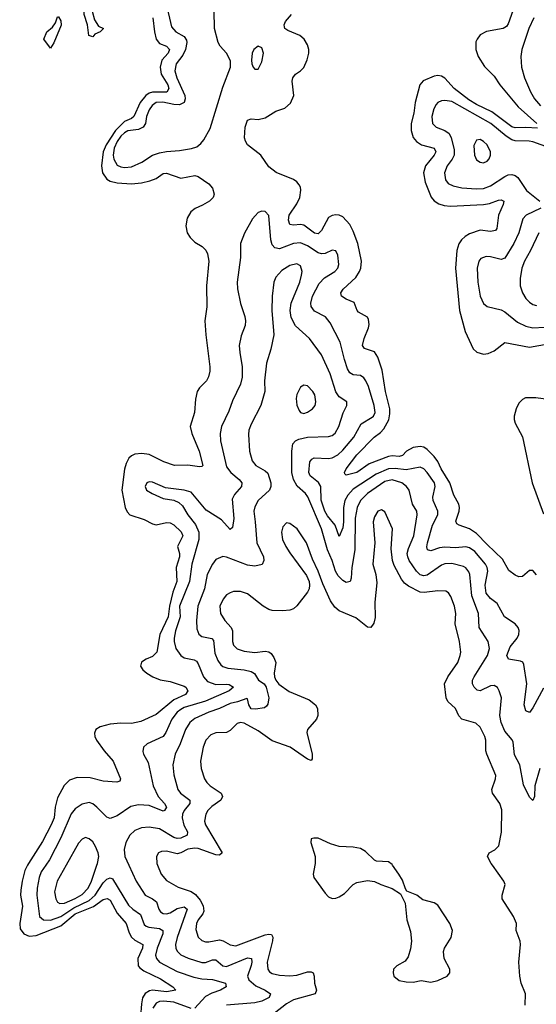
# Model space of a CAD drawing. Header units: inches. Extents: x 1843162 to 1959474, y 907081 to 1016326.
# Tile 485 of 656: x 1912576 to 1915509, y 989211 to 994800. Entities that reach past the tile are written whole.
import ezdxf

# ---------------------------------------------------------------- set-up
doc = ezdxf.new("R2010")
doc.units = ezdxf.units.IN
doc.header["$MEASUREMENT"] = 0
doc.layers.add('B9918', color=7, linetype='Continuous')
doc.layers.add('B9919', color=7, linetype='Continuous')

msp = doc.modelspace()

# ---------------------------------------------------------------- linework, layer by layer
at = {"layer": 'B9918', "color": 5}
for points, elevation in [([(1912620.3, 990000), (1912605.5, 989970), (1912589.2, 989910), (1912582, 989858), (1912580.3, 989830), (1912592.4, 989767.6), (1912575.5, 989670), (1912579.1, 989639.1), (1912598.8, 989610), (1912630, 989597.5), (1912670, 989601.9), (1912810, 989657), (1912890, 989723.3), (1912995, 989765), (1913050, 989805.4), (1913071.5, 989811.5), (1913090, 989801), (1913130, 989727.6), (1913180.6, 989670), (1913196.7, 989616.7), (1913211.3, 989591.3), (1913230, 989575.1), (1913275.1, 989550), (1913273.1, 989530), (1913246.6, 989470), (1913249.2, 989430), (1913257.4, 989417.4), (1913280.4, 989400.4), (1913376.1, 989356.1), (1913445.7, 989310), (1913462, 989290), (1913410, 989282.3), (1913330.3, 989290.3), (1913313.3, 989286.7), (1913288.1, 989271.9), (1913272.5, 989247.5), (1913266.4, 989213.6), (1913256.5, 989070)], 420), ([(1912723.7, 990000), (1912697.4, 989962.6), (1912686.1, 989930), (1912674.4, 989870), (1912673.7, 989830), (1912688.1, 989710), (1912710.6, 989690.6), (1912750, 989689.1), (1912810, 989708.4), (1912882.3, 989757.7), (1912970, 989799.4), (1913004.5, 989830), (1913050, 989900.7), (1913070, 989921.7), (1913090, 989929.4), (1913102.9, 989922.9), (1913194.2, 989774.2), (1913218.7, 989750), (1913260.7, 989720.7), (1913283, 989663), (1913293.9, 989653.9), (1913309.3, 989649.3), (1913370, 989641.9), (1913388.6, 989630), (1913388.2, 989610), (1913356.5, 989530), (1913347.2, 989490), (1913351.7, 989470), (1913369.3, 989450), (1913470, 989396.8), (1913564.8, 989364.8), (1913610, 989354.7), (1913670, 989350.6), (1913743.8, 989330), (1913748.9, 989310), (1913715.3, 989290), (1913666, 989274), (1913630, 989255.4), (1913570, 989188.3)], 440), ([(1912838.9, 990000), (1912787.8, 989910), (1912773.9, 989850), (1912780.4, 989810), (1912790.7, 989790.7), (1912803.5, 989783.5), (1912830, 989784.4), (1912890, 989810.8), (1912930, 989834.9), (1912964.1, 989870), (1912984.1, 989910), (1913014.3, 990000)], 460), ([(1913195.7, 990000), (1913236.6, 989910), (1913288.6, 989830), (1913330, 989808.8), (1913351.7, 989791.7), (1913365, 989750), (1913375.5, 989735.5), (1913390, 989725.7), (1913410, 989723.6), (1913430, 989729.6), (1913470, 989753.7), (1913510, 989764.2), (1913526, 989750), (1913470.7, 989590), (1913461, 989550), (1913462.1, 989530), (1913470, 989511.8), (1913490, 989491.8), (1913531.8, 989471.8), (1913610, 989447.3), (1913630, 989447.9), (1913670, 989462.8), (1913690, 989463), (1913729.3, 989429.3), (1913750, 989426.2), (1913870, 989475.1), (1913891.1, 989471.1), (1913893.7, 989450), (1913890.1, 989430.1), (1913869.2, 989370), (1913876, 989350), (1913916.2, 989316.2), (1913970.3, 989290), (1913998.9, 989270), (1913991.4, 989250), (1913951.2, 989228.8), (1913910, 989218.4), (1913750, 989206.1)], 460), ([(1913358.2, 990000), (1913379.3, 989950), (1913410, 989913.4), (1913475.1, 989875.1), (1913550, 989851.6), (1913574.1, 989834.1), (1913601, 989801), (1913617.4, 989770), (1913620.5, 989739.5), (1913615.7, 989724.3), (1913589, 989690), (1913579.5, 989670), (1913575.7, 989635.7), (1913590, 989591.6), (1913610, 989572.8), (1913630, 989565.6), (1913650, 989564.8), (1913710, 989576), (1913731.5, 989571.5), (1913770, 989548.1), (1913803.2, 989543.2), (1913970, 989604.1), (1913990, 989608.6), (1914006, 989606), (1914012.7, 989592.7), (1914010.6, 989570.6), (1913981.2, 989450), (1913984.2, 989410), (1913994.9, 989394.9), (1914010, 989385.1), (1914050, 989375.6), (1914110, 989371.8), (1914150, 989376), (1914210, 989395.1), (1914230, 989395.8), (1914242, 989390), (1914248.3, 989370), (1914249.5, 989330), (1914261.5, 989290), (1914254.3, 989270), (1914130, 989236.1), (1914090, 989213.5), (1914020.7, 989159.3)], 480), ([(1914250.9, 990000), (1914241.3, 989950), (1914245.2, 989930), (1914310, 989841.3), (1914330, 989820.3), (1914350, 989811.7), (1914370, 989813.1), (1914390, 989820.9), (1914419.5, 989840.5), (1914470, 989890.4), (1914490, 989902.4), (1914550, 989913.4), (1914590, 989908), (1914626, 989890), (1914690, 989867.7), (1914738.5, 989838.5), (1914764.5, 989784.5), (1914774.4, 989690), (1914795.2, 989624.8), (1914800.5, 989570), (1914795.2, 989524.8), (1914780.7, 989479.3), (1914764.9, 989455.1), (1914718, 989430), (1914698.8, 989410), (1914696.3, 989390), (1914700.5, 989370), (1914730, 989345.3), (1914770, 989338), (1914810, 989336), (1914854.6, 989345.4), (1914910, 989335.5), (1914950, 989346.4), (1915002.7, 989370), (1915017.6, 989390), (1915017.6, 989410), (1914986, 989470), (1914981.4, 989510), (1914988.8, 989530), (1915026.5, 989590), (1915033, 989630), (1915019, 989670), (1914950, 989772.8), (1914930, 989787.1), (1914864.4, 989804.4), (1914830, 989829.3), (1914773.6, 989853.6), (1914765.6, 989865.6), (1914750, 989915.3), (1914729.2, 989950), (1914692.9, 990000)], 520), ([(1915445.4, 989205.4), (1915448.7, 989270), (1915423.9, 989330), (1915414.8, 989370), (1915409.8, 989449.8), (1915419.3, 989550), (1915417.2, 989570), (1915395.3, 989630), (1915396.8, 989670), (1915380.7, 989710), (1915316, 989810), (1915314.8, 989830), (1915332.8, 989890), (1915325.7, 989910), (1915260.5, 990000)], 480), ([(1913550, 989186.4), (1913450, 989222.4), (1913391.5, 989228.5), (1913370, 989226), (1913350, 989216.4), (1913331.1, 989188.9)], 440)]:
    msp.add_lwpolyline(points, dxfattribs=dict(at, elevation=elevation))
at = {"layer": 'B9919', "color": 5}
for points, elevation in [([(1912990, 994702), (1912969, 994710), (1912961.2, 994770), (1912941.2, 994830), (1912940.9, 994870), (1912946, 994890), (1912955.3, 994910), (1912970, 994924.7), (1912984, 994890), (1912987.7, 994847.7), (1912999.9, 994799.9), (1913024, 994764), (1913050.8, 994750), (1913032, 994730), (1913002.8, 994717.2)], 380), ([(1912750, 994638), (1912713.2, 994690), (1912729.3, 994730), (1912761.7, 994758.3), (1912778.3, 994781.7), (1912790, 994816), (1912796, 994816), (1912810, 994794), (1912811.7, 994768.3), (1912770, 994668)], 380), ([(1913930, 994649.5), (1913904.4, 994630), (1913896.4, 994610), (1913892.7, 994570), (1913893.4, 994550), (1913900.7, 994530), (1913910, 994518.8), (1913930, 994518.8), (1913950, 994561), (1913960.5, 994610), (1913950, 994639.5)], 440), ([(1915190, 994118.9), (1915170, 994116.2), (1915154.3, 994085.7), (1915157.7, 994030), (1915170, 994004.9), (1915190, 993990.3), (1915210, 993988.1), (1915230, 993997.4), (1915241.7, 994010), (1915249.8, 994030), (1915248.7, 994050), (1915230, 994089.6), (1915210, 994108.2)], 460), ([(1914190, 992725.6), (1914170, 992714.5), (1914150, 992672.3), (1914146.5, 992650), (1914150, 992611), (1914162, 992582), (1914170, 992570.5), (1914190, 992565.3), (1914210, 992571.8), (1914238.7, 992590), (1914253.3, 992610), (1914257.6, 992630), (1914251.8, 992670), (1914240.4, 992690), (1914210, 992720.5)], 480)]:
    msp.add_lwpolyline(points, close=True, dxfattribs=dict(at, elevation=elevation))
for points, elevation in [([(1913407.5, 994890), (1913438.4, 994758.4), (1913462.4, 994730), (1913510, 994703.5), (1913523.2, 994683.2), (1913525.3, 994670), (1913517.9, 994630), (1913501.7, 994598.3), (1913463.6, 994550), (1913457.3, 994510), (1913467.6, 994470), (1913513, 994370), (1913516, 994350), (1913508.9, 994330), (1913483.3, 994316.7), (1913450, 994317.5), (1913388.7, 994331.3), (1913350, 994329.4), (1913327.1, 994312.9), (1913310, 994288.8), (1913295.1, 994250), (1913289.2, 994210), (1913277.2, 994190), (1913250, 994176), (1913190, 994168.6), (1913170, 994157.6), (1913150, 994138.5), (1913130, 994108.4), (1913112.9, 994070), (1913107.3, 994030), (1913110, 994007.6), (1913130, 993974.8), (1913150, 993964.3), (1913170, 993960.7), (1913210, 993964.2), (1913270, 993990.8), (1913330, 994030.1), (1913370, 994044.4), (1913410, 994052.1), (1913483.3, 994056.7), (1913551.5, 994068.5), (1913581.4, 994078.6), (1913603.9, 994096.1), (1913622, 994118), (1913656.9, 994183.1), (1913730, 994416.3), (1913772.7, 994530), (1913773.6, 994566.4), (1913749.6, 994610), (1913714.7, 994650), (1913703.1, 994670), (1913682.2, 994750), (1913679, 994850)], 440), ([(1915510, 991649), (1915490, 991673.1), (1915470, 991673.5), (1915430, 991638.5), (1915410, 991636.4), (1915390, 991645.8), (1915352.4, 991672.4), (1915317.7, 991737.7), (1915230, 991819.9), (1915170, 991884.1), (1915130.3, 991910.3), (1915071.6, 991930), (1915058.8, 991938.8), (1915053, 991953), (1915072.1, 992010), (1915074, 992030), (1915069.9, 992050), (1915041.1, 992101.1), (1915017.7, 992170), (1914969.5, 992250), (1914950, 992292.2), (1914930, 992320.5), (1914890, 992360.5), (1914870, 992372.5), (1914850, 992377), (1914810, 992371.8), (1914771.5, 992350), (1914750, 992326.8), (1914730, 992320.9), (1914690, 992325), (1914670, 992321.2), (1914560.7, 992279.3), (1914490, 992229.9), (1914430, 992214.5), (1914421.5, 992221.4), (1914419.7, 992230), (1914428.8, 992250), (1914490.6, 992330), (1914588.4, 992430), (1914624.1, 992455.9), (1914643, 992477), (1914671.9, 992528.1), (1914678.4, 992561.6), (1914676.8, 992590), (1914652.2, 992690), (1914633.8, 992810), (1914610, 992885.1), (1914590, 992914.4), (1914533.6, 992933.6), (1914523.1, 992950), (1914531, 992990), (1914557, 993050), (1914560.1, 993070), (1914557.1, 993097.1), (1914550, 993111.4), (1914499.9, 993139.9), (1914491.7, 993150), (1914474.6, 993194.6), (1914430, 993213.2), (1914403.1, 993230), (1914399.8, 993250), (1914412.8, 993270), (1914483.8, 993336.2), (1914506.1, 993370), (1914513.5, 993390), (1914515.8, 993430), (1914496.7, 993530), (1914470, 993599.8), (1914450, 993636.5), (1914410, 993681), (1914390, 993690.6), (1914370, 993692.9), (1914350.9, 993689.1), (1914330, 993676.8), (1914290, 993603.2), (1914270, 993584.4), (1914250, 993588), (1914190, 993633.5), (1914170, 993637.7), (1914130, 993633), (1914110, 993638), (1914102.5, 993662.5), (1914106.7, 993690), (1914150, 993753.8), (1914166.5, 993790), (1914171.5, 993831.5), (1914169.8, 993849.8), (1914163.1, 993863.1), (1914150, 993879.7), (1914130, 993893.5), (1914031.7, 993931.7), (1913990, 993964), (1913944.7, 994030), (1913869.9, 994089.9), (1913857.8, 994110), (1913852.7, 994130), (1913855.5, 994190), (1913870, 994230.2), (1913890, 994236.3), (1913930, 994233.6), (1913970, 994242.7), (1914030, 994281.2), (1914082, 994298), (1914113.1, 994326.9), (1914132.4, 994370), (1914123.7, 994450), (1914126.3, 994470), (1914141, 994490), (1914170.9, 994509.1), (1914190, 994528), (1914208.6, 994571.4), (1914217.3, 994610), (1914217.1, 994630), (1914210, 994658), (1914191.6, 994690), (1914166.3, 994710), (1914097.8, 994737.8), (1914081.1, 994750), (1914078.8, 994758.8), (1914076.8, 994770), (1914085, 994790), (1914119.6, 994830)], 420), ([(1915375.6, 994850), (1915350, 994775.6), (1915339.3, 994760.7), (1915320.7, 994750), (1915226.7, 994733.3), (1915190, 994713.5), (1915172.7, 994690), (1915166.7, 994673.3), (1915165.5, 994630), (1915178.7, 994590), (1915214.7, 994534.7), (1915270, 994479.2), (1915302, 994430), (1915405.5, 994305.5), (1915512.1, 994210)], 420), ([(1913331.3, 994810), (1913341.1, 994730), (1913351.4, 994690), (1913370, 994665.4), (1913409.3, 994649.3), (1913426.9, 994630), (1913417.8, 994610), (1913382.6, 994570), (1913374.1, 994530), (1913379.2, 994490), (1913416.8, 994430), (1913422.3, 994410), (1913411, 994389), (1913330, 994388.9), (1913310, 994383), (1913292.1, 994370), (1913260, 994330), (1913224.4, 994250), (1913210, 994238.3), (1913170, 994221.3), (1913120.4, 994170), (1913066, 994090), (1913048.7, 994050), (1913040.5, 993970), (1913045.1, 993930), (1913070, 993894.6), (1913090, 993882.4), (1913130, 993873.5), (1913210, 993868.9), (1913267.1, 993872.9), (1913315, 993885), (1913350, 993898.1), (1913390, 993926.8), (1913410, 993928.3), (1913490, 993900.8), (1913570, 993916.3), (1913590, 993910.2), (1913650, 993867.9), (1913670, 993843.1), (1913679.3, 993810), (1913673.4, 993790), (1913652.6, 993770), (1913613.9, 993746.1), (1913571.9, 993728.1), (1913546.7, 993710), (1913526.2, 993673.8), (1913518.7, 993630), (1913525.9, 993590), (1913542.8, 993562.8), (1913570, 993537.3), (1913612.2, 993512.2), (1913632.2, 993492.2), (1913641.6, 993470), (1913648.9, 993430), (1913637.1, 993290), (1913639, 993170), (1913627.8, 993090), (1913632.8, 993010), (1913656.2, 992830), (1913655.2, 992804.8), (1913647.5, 992772.5), (1913636.5, 992750), (1913596, 992710), (1913583.1, 992690), (1913574.6, 992645.4), (1913569.1, 992570), (1913543.2, 992490), (1913553.2, 992450), (1913594, 992350), (1913615.8, 992270), (1913610, 992262.9), (1913597.5, 992262.5), (1913530, 992271.5), (1913454, 992270), (1913394.3, 992290), (1913310, 992331.8), (1913270, 992336.5), (1913230, 992333.3), (1913210, 992324.2), (1913194.9, 992310), (1913180.1, 992279.9), (1913171.1, 992248.9), (1913155.1, 992130), (1913175.1, 992030), (1913185.9, 992005.9), (1913200.8, 991990), (1913282.8, 991962.8), (1913330, 991937.9), (1913350, 991932.7), (1913410, 991945.1), (1913430, 991943.2), (1913450, 991931.5), (1913491.8, 991891.8), (1913501.1, 991870), (1913471.4, 991810), (1913482.5, 991770), (1913482.7, 991750), (1913463.8, 991690), (1913467.1, 991610), (1913444.8, 991550), (1913426.9, 991470), (1913419.5, 991410), (1913371.4, 991310), (1913354.8, 991210), (1913330, 991184.8), (1913293, 991170), (1913266.6, 991153.4), (1913261.6, 991130), (1913274.9, 991110), (1913298.4, 991090), (1913332.4, 991070), (1913373.3, 991053.3), (1913430, 991043), (1913510, 991017.5), (1913519.6, 991010), (1913530.2, 990990), (1913518, 990970), (1913450, 990939.3), (1913350, 990856.6), (1913263.5, 990816.5), (1913210, 990804.9), (1913150, 990806.5), (1913090, 990800.6), (1913033.4, 990786.6), (1913007.4, 990770), (1913000.2, 990750), (1913002.4, 990730), (1913011.4, 990710), (1913055.2, 990650), (1913107.2, 990590), (1913148.9, 990490), (1913143.4, 990476.6), (1913127.9, 990472.1), (1913050, 990476.8), (1912976.3, 990496.3), (1912902.2, 990497.8), (1912857.5, 990482.5), (1912827.7, 990452.3), (1912790, 990383.5), (1912776.2, 990330), (1912770.5, 990270), (1912755.1, 990230), (1912704.9, 990135.1), (1912625.2, 990010), (1912620.3, 990000)], 420), ([(1915495.1, 994810), (1915467.6, 994750), (1915426.3, 994630), (1915420.6, 994590), (1915425.4, 994530), (1915442.1, 994470), (1915476.4, 994390), (1915498.9, 994350), (1915533.4, 994310)], 440), ([(1915515.2, 994184.8), (1915450, 994188.8), (1915390, 994186.5), (1915370, 994192.1), (1915256.7, 994276.7), (1915170, 994317.7), (1915125.3, 994345.3), (1915043.4, 994410), (1914990, 994468), (1914970, 994478.6), (1914950, 994483.4), (1914930, 994479.1), (1914866.5, 994453.5), (1914848.2, 994430), (1914820.6, 994330), (1914812.9, 994270), (1914799.1, 994210), (1914798.5, 994170), (1914810.6, 994130.6), (1914828.1, 994108.1), (1914856.5, 994090), (1914930, 994070.8), (1914939.4, 994050), (1914930.1, 994030), (1914880.6, 993970), (1914868.7, 993930), (1914877.3, 993877.3), (1914912.5, 993792.5), (1914930, 993771.8), (1914955, 993755), (1914985.2, 993745.2), (1915021.4, 993741.4), (1915210, 993750.1), (1915243.9, 993756.1), (1915295.1, 993775.1), (1915310, 993777.1), (1915324.9, 993770), (1915321.6, 993750), (1915293.7, 993690), (1915284.6, 993615.4), (1915276.9, 993603.1), (1915250, 993597.7), (1915190, 993604.4), (1915130, 993583.6), (1915105.4, 993570), (1915083.8, 993550), (1915070, 993528), (1915057.2, 993490), (1915050.1, 993389.9), (1915073.1, 993150), (1915105.1, 993030), (1915151.4, 992931.4), (1915171.6, 992911.6), (1915210, 992900.6), (1915235, 992905), (1915270, 992920.2), (1915330, 992968), (1915470, 992941), (1915630.3, 992969.7)], 420), ([(1915610, 994062.1), (1915490, 994106.6), (1915469.1, 994110.9), (1915390, 994112.2), (1915370, 994117.6), (1915337.8, 994137.8), (1915251.2, 994210), (1915030, 994334.8), (1914990, 994341.6), (1914970, 994338.6), (1914950.8, 994329.2), (1914941.4, 994318.6), (1914926.9, 994293.1), (1914915.9, 994250), (1914920.7, 994210), (1914940.3, 994190), (1914990, 994171.4), (1915013.6, 994153.6), (1915025.9, 994130), (1915043.7, 994063.7), (1915043, 994030), (1915032.3, 994007.7), (1915002.7, 993970), (1914987.2, 993930), (1914993, 993890), (1915009.1, 993870), (1915037.4, 993857.4), (1915086, 993846), (1915170, 993839.3), (1915210, 993842), (1915250, 993856.2), (1915330, 993909.5), (1915350, 993919), (1915370, 993922), (1915390, 993916), (1915404.2, 993904.2), (1915454.4, 993830), (1915528.5, 993770)], 440), ([(1915550, 991004.8), (1915490, 990894.3), (1915470, 990868), (1915450, 990876.9), (1915439.4, 990910), (1915455, 991030), (1915438.7, 991138.7), (1915432.3, 991152.3), (1915419.1, 991159.1), (1915350.7, 991170.7), (1915342.4, 991190), (1915359.9, 991240.1), (1915400.7, 991290), (1915410.7, 991310), (1915411.7, 991331.7), (1915405.7, 991350), (1915389.8, 991369.8), (1915329.3, 991409.3), (1915286.6, 991486.6), (1915250, 991513.9), (1915225.2, 991545.2), (1915218.5, 991590), (1915233.3, 991670), (1915230.4, 991690), (1915220.7, 991710), (1915160.2, 991780.1), (1915130, 991802.7), (1915110, 991806.7), (1915050, 991801.4), (1914990, 991805.1), (1914959.1, 991800.9), (1914910, 991784.4), (1914891, 991791), (1914888.1, 991808.1), (1914891.2, 991830), (1914920.2, 991930), (1914950.5, 991990), (1914950.6, 992010), (1914923.7, 992070), (1914921.7, 992090), (1914935.2, 992150), (1914930.9, 992170), (1914890, 992229.9), (1914870, 992249.9), (1914850, 992259.2), (1914770, 992244.1), (1914707.3, 992252.7), (1914670, 992251), (1914599.1, 992220.9), (1914470, 992134.2), (1914438.7, 992101.3), (1914421.6, 992070), (1914414, 992030), (1914415.2, 991950), (1914410, 991914.5), (1914390, 991866.3), (1914367.1, 991930), (1914323, 991983), (1914307.9, 992010), (1914286.8, 992073.2), (1914285.9, 992150), (1914272.2, 992172.2), (1914225.5, 992210), (1914216.8, 992230), (1914224.1, 992290), (1914234.2, 992305.8), (1914248.1, 992311.9), (1914330, 992308.1), (1914350, 992313.2), (1914381.4, 992330), (1914410, 992356.2), (1914473, 992430), (1914514.2, 992505.8), (1914577, 992543), (1914585, 992550), (1914594, 992570), (1914588.8, 992610), (1914557.1, 992717), (1914542, 992750), (1914530, 992767.7), (1914510, 992780.3), (1914470, 992784.7), (1914450, 992796.1), (1914437.7, 992817.7), (1914419.3, 992870), (1914396.3, 992970), (1914339.5, 993079.5), (1914312.5, 993112.5), (1914250, 993145.2), (1914231.5, 993171.5), (1914228.2, 993190), (1914238.2, 993230), (1914276.9, 993303.1), (1914305.7, 993334.3), (1914364.8, 993370), (1914381.8, 993390), (1914388.7, 993410), (1914382.4, 993462.4), (1914370, 993487.3), (1914350, 993492.4), (1914310, 993472.2), (1914290, 993470.5), (1914270, 993475.9), (1914210, 993515.6), (1914170, 993532.7), (1914130, 993529.9), (1914050, 993499.9), (1914024.3, 993504.3), (1914010, 993521.1), (1914001.5, 993550), (1913990, 993688.7), (1913970, 993711.8), (1913950, 993712), (1913930, 993704.5), (1913912.7, 993687.3), (1913898.4, 993670), (1913851.7, 993588.3), (1913829, 993530), (1913830.2, 993450), (1913810.1, 993310), (1913812.3, 993272.3), (1913828.7, 993188.7), (1913854.1, 993114.1), (1913857.7, 993090), (1913855.6, 993064.4), (1913833.8, 993006.2), (1913822.7, 992950), (1913824.8, 992910), (1913839.4, 992830), (1913838.3, 992770), (1913829.4, 992730), (1913783.2, 992636.8), (1913763.1, 992576.9), (1913721.2, 992490), (1913713.8, 992450), (1913716.8, 992410), (1913750, 992261.3), (1913773.7, 992230), (1913821, 992190), (1913836.3, 992170), (1913835.6, 992150), (1913794.6, 992105.4), (1913781.5, 992078.5), (1913791.3, 991968.7), (1913783.4, 991916.6), (1913770, 991905.1), (1913721, 991961), (1913635.3, 992015.3), (1913550, 992118), (1913510.3, 992129.7), (1913403.1, 992143.1), (1913330, 992175.1), (1913310, 992175.6), (1913298, 992170), (1913288, 992150), (1913294.9, 992130), (1913327.3, 992110), (1913390, 992082.6), (1913450, 992073.1), (1913479.3, 992059.3), (1913499.5, 992039.5), (1913530.2, 991990), (1913573.9, 991933.9), (1913593, 991890), (1913593.6, 991850), (1913553.3, 991710), (1913540.1, 991610), (1913483.5, 991470), (1913486, 991410), (1913459.8, 991330), (1913451.9, 991290), (1913452.1, 991270), (1913462.2, 991230), (1913490, 991191.4), (1913510, 991177.5), (1913566.8, 991166.8), (1913578.9, 991158.9), (1913590, 991143.7), (1913619.2, 991070), (1913642.6, 991042.6), (1913690, 991025.8), (1913750, 991028.4), (1913765.3, 991025.3), (1913790.3, 991010), (1913765.2, 990990), (1913630, 990930.9), (1913510, 990894.6), (1913490, 990884.7), (1913470, 990868.6), (1913439.3, 990830), (1913406.2, 990753.8), (1913390, 990731.6), (1913299.5, 990690), (1913278, 990670), (1913274.2, 990645.8), (1913278.3, 990630), (1913304.2, 990584.2), (1913334, 990450), (1913361.4, 990390), (1913398.7, 990350), (1913408.4, 990330), (1913398.7, 990310), (1913390, 990307), (1913310, 990338.5), (1913250, 990343.2), (1913207.4, 990332.6), (1913130, 990279.8), (1913090, 990265.6), (1913070, 990273.3), (1913014.4, 990330), (1912990, 990348.2), (1912970, 990355.9), (1912930, 990347.2), (1912890, 990319.8), (1912868.4, 990291.6), (1912810, 990155.5), (1912744.7, 990030), (1912723.7, 990000)], 440), ([(1915535.4, 993730), (1915451.2, 993690), (1915433.6, 993670), (1915410.1, 993590), (1915382.6, 993530), (1915330, 993447), (1915310, 993439.3), (1915250, 993453.7), (1915225.1, 993454.9), (1915194.9, 993445.1), (1915182.2, 993430), (1915174.2, 993390), (1915176.6, 993310), (1915189.6, 993229.6), (1915208.8, 993188.8), (1915230, 993171.6), (1915310, 993153.6), (1915330, 993142.4), (1915402.7, 993082.7), (1915450, 993059.8), (1915490, 993050.7), (1915554.9, 993054.9)], 440), ([(1915523.2, 993590), (1915476.4, 993490), (1915442.1, 993430), (1915426.7, 993390), (1915417.3, 993330), (1915417.6, 993290), (1915430.2, 993250), (1915450, 993217.3), (1915470, 993195.9), (1915490, 993183.2), (1915510, 993178.2)], 460), ([(1915528.6, 990550), (1915501.6, 990450), (1915499.6, 990390), (1915490, 990367), (1915470, 990386), (1915437, 990457), (1915414.9, 990570), (1915386.1, 990626.1), (1915378.5, 990698.5), (1915372.1, 990712.1), (1915330, 990761.4), (1915308.8, 990810), (1915301.6, 990850), (1915312.5, 990950), (1915299.3, 990990), (1915288.2, 991008.2), (1915270, 991020.4), (1915250, 991018.2), (1915190, 990989.8), (1915173.5, 990993.5), (1915156, 991010), (1915147, 991030), (1915147, 991050), (1915156.5, 991070), (1915232.9, 991190), (1915243.6, 991230), (1915235.9, 991270), (1915185.6, 991350), (1915181.2, 991430), (1915144, 991530), (1915131.7, 991650), (1915126.3, 991666.3), (1915110, 991688.9), (1915096.4, 991696.4), (1915030, 991713.8), (1914990, 991710.8), (1914970, 991703.6), (1914890, 991647), (1914870, 991642.7), (1914850, 991648.8), (1914828.7, 991668.7), (1914788.1, 991730), (1914778.9, 991750), (1914776.3, 991770), (1914782.7, 991797.3), (1914814.2, 991870), (1914832.3, 991990), (1914830.5, 992010), (1914806.6, 992050), (1914787.9, 992130), (1914772.9, 992150), (1914746.4, 992170), (1914690, 992187.4), (1914650, 992178.4), (1914549.8, 992110.2), (1914510.6, 992070), (1914492.4, 992030), (1914480.6, 991970), (1914478.3, 991790), (1914462.2, 991690), (1914457.8, 991630), (1914451.6, 991610), (1914430, 991605.3), (1914410, 991616.8), (1914383.4, 991643.4), (1914368.7, 991668.7), (1914349.9, 991730), (1914323.3, 991790), (1914289.5, 991910), (1914211.9, 992091.9), (1914199.1, 992110), (1914152.2, 992152.2), (1914131.1, 992190), (1914121.2, 992230), (1914121, 992350), (1914127.2, 992392.8), (1914141.6, 992410), (1914160.6, 992419.4), (1914210, 992430.6), (1914330, 992433.5), (1914350, 992439.4), (1914367.6, 992452.4), (1914388.6, 992490), (1914412.3, 992567.7), (1914433, 992610), (1914434, 992630), (1914390, 992659.8), (1914370, 992687.3), (1914338.2, 992790), (1914290, 992897.7), (1914220.4, 992990), (1914141.1, 993061.1), (1914116.8, 993110), (1914111.6, 993150), (1914117.7, 993190), (1914166.5, 993310), (1914176.5, 993350), (1914178.8, 993370), (1914170, 993401.7), (1914150, 993414.1), (1914110, 993404.2), (1914063.6, 993376.4), (1914030, 993338.3), (1914019.4, 993310), (1914009.2, 993230), (1914008, 993150), (1914018, 993010), (1914000.8, 992930), (1913976.6, 992850), (1913966.2, 992750), (1913967.7, 992690), (1913945, 992610), (1913890, 992503), (1913877.7, 992470), (1913874.4, 992445.6), (1913881.1, 992350), (1913895.2, 992295.2), (1913915.6, 992270), (1913970, 992239), (1913985, 992225), (1914001.5, 992170), (1914001.2, 992150), (1913994.4, 992130), (1913929.4, 992070), (1913910, 992035.1), (1913904.4, 992010), (1913913.6, 991950), (1913922.8, 991830), (1913959.2, 991750), (1913962.3, 991730), (1913952, 991708), (1913910, 991697.7), (1913870, 991702.7), (1913750, 991749.8), (1913728.2, 991751.8), (1913690, 991735.4), (1913670, 991708.2), (1913640.8, 991650), (1913624.2, 991570), (1913586.8, 991470), (1913579, 991390), (1913581.6, 991341.6), (1913592.6, 991312.6), (1913610, 991299.3), (1913666.8, 991286.8), (1913675.3, 991275.3), (1913683.2, 991203.2), (1913701.4, 991161.4), (1913718.3, 991138.3), (1913730, 991128.3), (1913758.1, 991118.1), (1913850, 991110.1), (1913890, 991100.1), (1913908.4, 991088.4), (1913931.3, 991051.3), (1913963.3, 991030), (1913974.9, 991010), (1913989.5, 990950.5), (1913985.3, 990914.7), (1913977.8, 990902.2), (1913965.8, 990894.2), (1913913.8, 990886.2), (1913890, 990888.1), (1913876.4, 990910), (1913870, 990945.2), (1913866, 990946), (1913813, 990927), (1913770, 990918.1), (1913710, 990890.3), (1913650, 990869.4), (1913570, 990832.4), (1913542.6, 990810), (1913516.2, 990770), (1913487.2, 990690), (1913457.6, 990630), (1913444.3, 990570), (1913450, 990514), (1913473.4, 990430), (1913489.3, 990410), (1913542.6, 990370), (1913542, 990350), (1913509.6, 990310), (1913500.6, 990290), (1913498.9, 990270), (1913507.7, 990227.7), (1913528.8, 990190), (1913527.1, 990170), (1913490, 990154.3), (1913470, 990152.4), (1913450, 990158.1), (1913370, 990206.3), (1913310, 990215.3), (1913267, 990213), (1913230, 990198.2), (1913200.2, 990170), (1913178.9, 990130), (1913168.4, 990090), (1913173, 990050), (1913195.7, 990000)], 460), ([(1915590, 992642.8), (1915506.4, 992653.6), (1915447.6, 992652.4), (1915430, 992644.4), (1915410, 992622.4), (1915394.5, 992590), (1915382.7, 992550), (1915382.7, 992530), (1915390.1, 992510), (1915431.7, 992431.7), (1915484.9, 992170), (1915550, 991994.6)], 420), ([(1915260.5, 990000), (1915253.3, 990010), (1915233, 990050), (1915240.7, 990070), (1915272.9, 990087.1), (1915296.1, 990110), (1915311.6, 990188.4), (1915313.8, 990313.8), (1915302, 990350), (1915259.8, 990410), (1915256.5, 990430), (1915278, 990490), (1915279.4, 990510), (1915228.4, 990630), (1915223, 990650), (1915222.5, 990710), (1915217.1, 990730), (1915190, 990784), (1915166.5, 990806.5), (1915086, 990830), (1915068.9, 990848.9), (1915050.7, 990890), (1915007.5, 990930), (1914997.9, 990950), (1914987.6, 991030), (1915006.9, 991070), (1915064.2, 991150), (1915077.8, 991190), (1915079.8, 991210), (1915073.3, 991270), (1915049, 991370), (1915051.6, 991430), (1915045, 991470), (1915024.8, 991524.8), (1915010, 991547.1), (1914996.1, 991556.1), (1914950, 991558.6), (1914872.3, 991547.7), (1914850, 991549.9), (1914783.5, 991583.5), (1914761.2, 991601.2), (1914743.3, 991623.3), (1914702.3, 991702.3), (1914693.5, 991730), (1914684.2, 991795.8), (1914692, 991910), (1914650, 992006.6), (1914630, 992018.4), (1914610, 992009.4), (1914590, 991977), (1914583.2, 991950), (1914593.1, 991830), (1914581, 991710), (1914598.2, 991650), (1914603.1, 991603.1), (1914592.7, 991492.7), (1914593.5, 991406.5), (1914586.1, 991373.9), (1914570, 991349.7), (1914550, 991352.3), (1914484.8, 991404.9), (1914390, 991443.5), (1914364.3, 991464.3), (1914340.9, 991500.9), (1914297.2, 991597.2), (1914270, 991669.6), (1914237.9, 991737.9), (1914204.4, 991830), (1914151.8, 991910), (1914110, 991940.5), (1914090, 991942.9), (1914070, 991921.2), (1914062.7, 991890), (1914068.2, 991850), (1914086.5, 991810), (1914110, 991773.4), (1914204.2, 991644.2), (1914218.9, 991610), (1914221.1, 991590), (1914219.5, 991570), (1914210.4, 991550), (1914150, 991473), (1914130, 991456), (1914110, 991447.8), (1914070, 991443.7), (1914010, 991445.7), (1913990, 991451.6), (1913957.7, 991470), (1913870, 991541.2), (1913830, 991554.2), (1913790, 991553.2), (1913770, 991547), (1913750, 991534.2), (1913730.1, 991509.9), (1913712.7, 991470), (1913715.6, 991430), (1913739.7, 991390), (1913777.4, 991350), (1913783.5, 991330), (1913783.5, 991270), (1913790.2, 991250), (1913810, 991229.4), (1913850, 991215.3), (1913910, 991207.5), (1913970, 991214.8), (1913990, 991211.3), (1914002.7, 991202.7), (1914019.5, 991179.5), (1914029.6, 991150), (1914021, 991090), (1914023.1, 991070), (1914030.2, 991050), (1914047.4, 991027.4), (1914105.5, 990985.5), (1914219.5, 990939.5), (1914254.7, 990910), (1914265.8, 990890), (1914268.9, 990850), (1914260.9, 990830), (1914209.3, 990770.7), (1914207.1, 990752.9), (1914236.5, 990630), (1914236.1, 990603.9), (1914230, 990595.1), (1914210, 990601.5), (1914111, 990671), (1914010, 990706.8), (1913930, 990762.8), (1913850, 990807.3), (1913830, 990811.2), (1913810, 990805.3), (1913770, 990764.4), (1913750, 990754.2), (1913690, 990750.8), (1913660.6, 990739.4), (1913632.6, 990710), (1913618, 990670), (1913603.2, 990590), (1913605.6, 990550), (1913625, 990490), (1913637.5, 990470), (1913657.2, 990450), (1913719.2, 990410), (1913726.7, 990390), (1913717.5, 990370), (1913665.8, 990334.2), (1913643.5, 990310), (1913632.8, 990290), (1913625, 990250), (1913630.2, 990230), (1913724.6, 990070), (1913710, 990057.3), (1913690, 990058.4), (1913590, 990094.7), (1913570, 990097.6), (1913530, 990090.4), (1913490, 990069.9), (1913470, 990065.4), (1913410, 990079.1), (1913381.5, 990078.5), (1913363.1, 990070), (1913351.7, 990050), (1913354, 990010), (1913358.2, 990000)], 480), ([(1913014.3, 990000), (1913017.7, 990010), (1913024.3, 990050), (1913021, 990070), (1913005.9, 990105.9), (1912990, 990132.3), (1912970, 990150.9), (1912950, 990156.8), (1912930, 990147.4), (1912910, 990125.1), (1912838.9, 990000)], 460), ([(1914692.9, 990000), (1914690, 990004), (1914670, 990019.3), (1914602.7, 990022.7), (1914590, 990029.4), (1914539, 990079), (1914510, 990095.5), (1914470, 990103.2), (1914390, 990106.8), (1914340.8, 990120.8), (1914270, 990153), (1914246.2, 990153.8), (1914230.8, 990149.2), (1914228, 990130), (1914254, 990050), (1914252.8, 990010), (1914250.9, 990000)], 520)]:
    msp.add_lwpolyline(points, dxfattribs=dict(at, elevation=elevation))

doc.saveas('drawing.dxf')
